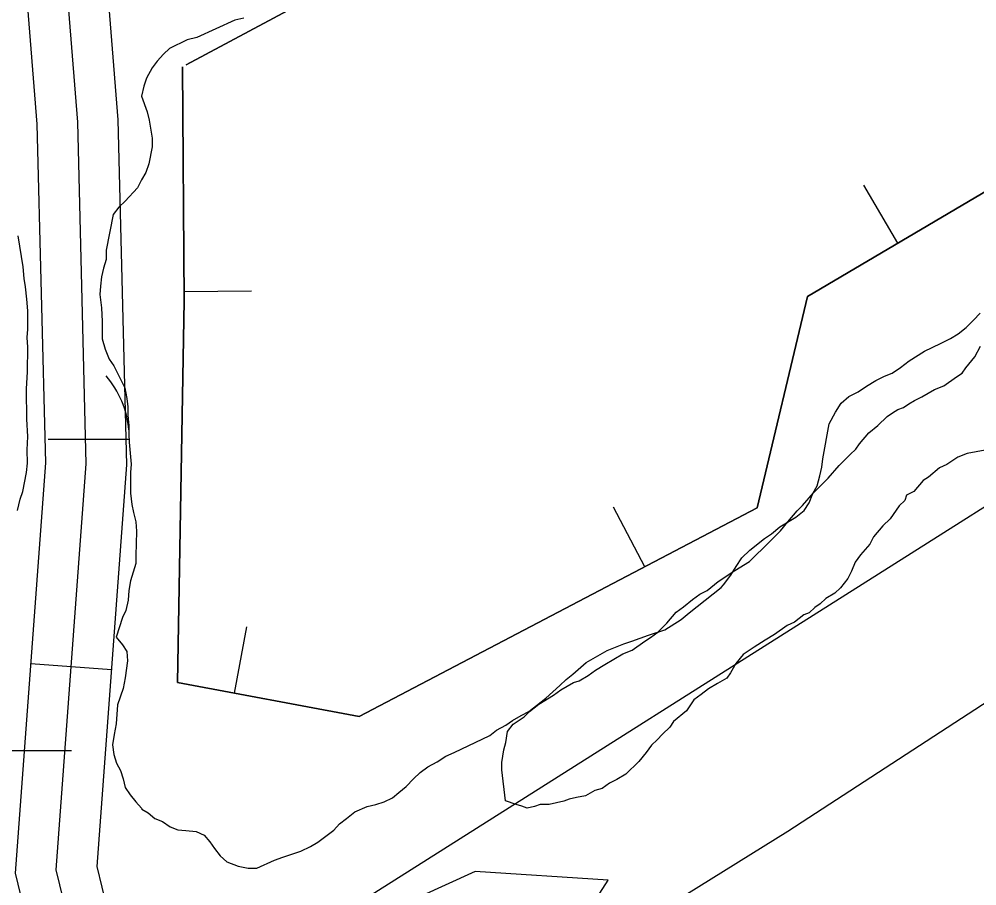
# Model space of a CAD drawing. Extents: x 3281947 to 3319794, y 715894 to 741249.
# Drawn here: x 3305967.4 to 3306322.5, y 727666 to 727987.4 of the extents above; entities that cross this region are included whole.
import ezdxf

# ---------------------------------------------------------------- set-up
doc = ezdxf.new("R2010")
doc.units = 0
for name, color, linetype in [('V-BORW-LINE', 7, 'Continuous'), ('V-LEVE-TOET', 7, 'Continuous'), ('V-ROAD-CNTR', 7, 'Continuous'), ('V-SITE-VEGE', 7, 'Continuous'), ('V-WETL-SWMP', 7, 'Continuous')]:
    doc.layers.add(name, color=color, linetype=linetype)

msp = doc.modelspace()

# ---------------------------------------------------------------- linework, layer by layer
at = {"layer": 'V-BORW-LINE'}
for p, q in [((3306293.25, 727904.31), (3306280.54, 727925.84)), ((3306028.6, 727886.45), (3306053.6, 727886.63)), ((3306199.39, 727784.27), (3306187.78, 727806.42)), ((3306047.24, 727737.42), (3306051.83, 727761.99))]:
    msp.add_line(p, q, dxfattribs=at)
for points in [[(3306029.34, 727970.47), (3306117.44, 728017.65), (3306265.52, 728088.36), (3306364.42, 728132.55)], [(3306364.42, 728132.55), (3306265.52, 728088.36), (3306117.44, 728017.65), (3306029.34, 727970.47)], [(3306431.25, 727985.79), (3306259.71, 727884.51), (3306241.09, 727806.12), (3306093.47, 727728.78), (3306026.12, 727741.37), (3306028.63, 727882.93), (3306028.02, 727969.75)], [(3306028.02, 727969.75), (3306028.63, 727882.93), (3306026.12, 727741.37), (3306093.47, 727728.78), (3306241.09, 727806.12), (3306259.71, 727884.51), (3306431.25, 727985.79)]]:
    msp.add_lwpolyline(points, dxfattribs=at)
at = {"layer": 'V-LEVE-TOET'}
msp.add_lwpolyline([(3308156.28, 728799.56), (3308034.78, 728748.74), (3307960.77, 728715.52), (3307876.27, 728678.94), (3307842.69, 728663.36), (3307819.6, 728650.94), (3307773.4, 728625.54), (3307699.92, 728586.23), (3307630.24, 728545.95), (3307483.42, 728460.29), (3307334.28, 728369.31), (3307166.62, 728265.71), (3307029.92, 728185.88), (3306875.58, 728084.1), (3306726.07, 727994.07), (3306564.86, 727887.77), (3306393.93, 727778.28), (3306252.4, 727686.12), (3306172.76, 727636.57)], dxfattribs=at)
at = {"layer": 'V-ROAD-CNTR'}
msp.add_line((3305971.79, 727748.38), (3306001.71, 727746.17), dxfattribs=at)
for points in [[(3305967.26, 727190.95), (3305979.4, 727266.73), (3306012.11, 727427.05), (3306044.94, 727476.2), (3306159.45, 727654.75), (3306139.24, 727656.06), (3306111.19, 727643.35), (3306046.36, 727622.91), (3305989.39, 727638), (3305981.2, 727671.95), (3305992.29, 727822.49), (3305989.13, 727949.21), (3305981.01, 728050.86), (3305955.99, 728124.09)], [(3306070.26, 727487.9), (3306185.81, 727668.08), (3306136.46, 727671.27), (3306105.82, 727657.38), (3306046, 727638.52), (3306001.88, 727650.21), (3305996.34, 727673.19), (3306007.31, 727822.13), (3306004.12, 727950), (3305995.81, 728053.93), (3305973.11, 728120.38)], [(3306128.9, 727634.91), (3306116.56, 727629.32), (3306046.73, 727607.29), (3305976.91, 727625.79), (3305966.07, 727670.71), (3305977.28, 727822.86), (3305974.15, 727948.43), (3305966.21, 728047.79), (3305943.06, 728115.54)]]:
    msp.add_lwpolyline(points, dxfattribs=at)
at = {"layer": 'V-SITE-VEGE'}
for points in [[(3306147.71, 727697.55), (3306146.42, 727709.05), (3306146.44, 727711.75), (3306147.15, 727716.48), (3306147.84, 727719.18), (3306148.54, 727723.23), (3306150.58, 727725.93), (3306154.66, 727728.6), (3306156.7, 727730.62), (3306160.09, 727733.31), (3306165.52, 727736.65), (3306168.24, 727738.66), (3306172.99, 727741.34), (3306175.02, 727742), (3306178.41, 727744.01), (3306181.13, 727746.02), (3306184.52, 727748.03), (3306187.91, 727750.03), (3306191.3, 727752.04), (3306194.69, 727753.37), (3306199.45, 727756.72), (3306201.48, 727758.07), (3306204.2, 727760.08), (3306207.6, 727763.44), (3306211, 727767.47), (3306213.72, 727769.48), (3306217.12, 727772.17), (3306219.83, 727774.18), (3306222.55, 727775.51), (3306226.62, 727778.87), (3306232.73, 727782.89), (3306238.16, 727786.23), (3306240.2, 727788.25), (3306243.6, 727791.61), (3306246.32, 727794.3), (3306249.72, 727797.66), (3306252.45, 727801.02), (3306255.85, 727805.05), (3306257.89, 727807.07), (3306261.98, 727811.78), (3306264.7, 727814.46), (3306267.42, 727817.15), (3306271.5, 727821.86), (3306275.58, 727825.89), (3306277.62, 727827.91), (3306278.99, 727829.93), (3306282.4, 727833.96), (3306285.79, 727836.65), (3306289.19, 727840), (3306291.23, 727841.34), (3306293.26, 727842.68), (3306295.29, 727843.35), (3306297.33, 727844.69), (3306299.37, 727846.02), (3306302.08, 727847.36), (3306306.83, 727850.04), (3306310.22, 727851.37), (3306314.97, 727854.72), (3306317.01, 727856.06), (3306318.37, 727858.08), (3306321.78, 727862.11), (3306323.83, 727866.15)], [(3306325.62, 727827.61), (3306318.85, 727826.3), (3306315.46, 727824.97), (3306311.39, 727822.29), (3306308.68, 727820.95), (3306304.6, 727817.6), (3306302.56, 727816.26), (3306299.16, 727812.22), (3306296.45, 727810.89), (3306295.76, 727808.86), (3306293.72, 727806.85), (3306290.31, 727802.14), (3306287.59, 727799.45), (3306284.19, 727795.42), (3306282.82, 727792.72), (3306279.41, 727788.68), (3306277.37, 727785.99), (3306276, 727782.62), (3306274.63, 727779.93), (3306271.9, 727776.56), (3306269.86, 727774.55), (3306266.47, 727772.54), (3306264.43, 727770.53), (3306262.39, 727769.18), (3306260.35, 727767.17), (3306258.32, 727766.51), (3306254.92, 727763.82), (3306252.21, 727762.49), (3306247.46, 727759.14), (3306244.07, 727757.13), (3306239.99, 727754.45), (3306235.92, 727751.77), (3306233.2, 727748.4), (3306231.15, 727745.04), (3306229.78, 727743.02), (3306226.39, 727741.01), (3306223, 727739), (3306220.28, 727736.99)], [(3306220.28, 727736.99), (3306217.56, 727734.98), (3306214.83, 727730.94), (3306210.08, 727726.92), (3306208.72, 727724.89), (3306205.99, 727722.21), (3306203.95, 727720.19), (3306201.91, 727718.18), (3306199.87, 727715.48), (3306197.15, 727712.12), (3306192.38, 727707.42), (3306188.99, 727705.41), (3306186.28, 727704.07), (3306183.56, 727702.06), (3306180.85, 727701.4), (3306177.46, 727699.4), (3306174.08, 727698.74), (3306171.37, 727698.08), (3306169.34, 727697.42), (3306166.63, 727696.76), (3306163.92, 727696.1), (3306160.54, 727696.12), (3306158.51, 727695.45), (3306155.8, 727694.8), (3306153.78, 727695.48), (3306151.75, 727696.17), (3306147.71, 727697.55)]]:
    msp.add_lwpolyline(points, dxfattribs=at)
at = {"layer": 'V-WETL-SWMP'}
for p, q in [((3305978.21, 727831.6), (3306008.19, 727831.6)), ((3305954.8, 727716.17), (3305986.8, 727716.17))]:
    msp.add_line(p, q, dxfattribs=at)
for points in [[(3306050.68, 727987.74), (3306047.44, 727987), (3306033.33, 727980.62), (3306029.71, 727979.69), (3306023.22, 727976.5), (3306020.92, 727974.42), (3306018.62, 727971.77), (3306016.71, 727969.31), (3306014.59, 727965.52), (3306013.62, 727962.48), (3306012.84, 727958.87), (3306014.9, 727952.96), (3306015.64, 727949.91), (3306016.74, 727943.24), (3306016.72, 727940.01), (3306015.54, 727933.74), (3306014.38, 727930.51), (3306012.84, 727927.86), (3306011.3, 727924.82), (3306006.7, 727919.91), (3306004.41, 727917.64), (3306002.3, 727914.99), (3305999.74, 727901.69), (3305999.72, 727898.26), (3305998.75, 727895.03), (3305997.97, 727891.8), (3305997.57, 727888.38), (3305997.36, 727885.34), (3305997.9, 727880.39), (3305998.25, 727875.25), (3305998.21, 727868.78), (3305999.33, 727864.97), (3306000.83, 727861.35), (3306002.52, 727858.86), (3306006.66, 727850.66), (3306007.4, 727846.66), (3306007.76, 727843.61), (3306007.74, 727840.57), (3306008.1, 727836.57), (3306008.08, 727833.53), (3306008.25, 727830.48), (3306008.96, 727822.3), (3306008.75, 727819.26), (3306008.7, 727811.65), (3306009.25, 727807.46), (3306009.8, 727804.41), (3306010.73, 727800.98), (3306010.9, 727797.56), (3306010.87, 727792.8), (3306010.66, 727788.62), (3306010.64, 727785.57), (3306008.7, 727779.12), (3306008.1, 727775.51)], [(3305786.61, 727465.71), (3306499.4, 727916.65)], [(3305966.81, 727805.24), (3305967.79, 727809.42), (3305968.76, 727812.27), (3305970.13, 727819.3), (3305970.53, 727822.72), (3305970.37, 727827.67), (3305970.59, 727832.62), (3305970.25, 727839.09), (3305970.27, 727842.51), (3305970.11, 727846.51), (3305970.13, 727850.31), (3305970.55, 727856.59), (3305970.61, 727865.72), (3305970.44, 727869.33), (3305970.65, 727872.38), (3305970.69, 727879.22), (3305970.33, 727883.6), (3305969.79, 727888.17), (3305969.24, 727891.22), (3305968.89, 727895.6), (3305968.34, 727899.4), (3305967.05, 727907.02)], [(3306285, 727853.33), (3306288.24, 727855.02), (3306291.1, 727856.15), (3306294.16, 727858.22), (3306297.41, 727860.68), (3306303.14, 727864.26), (3306309.05, 727867.07), (3306312.68, 727868.95), (3306315.54, 727870.65), (3306318.6, 727873.1), (3306321.28, 727875.75), (3306323.77, 727878.4)], [(3306008.1, 727775.51), (3306007.89, 727771.89), (3306006.92, 727768.09), (3306005.76, 727765.44), (3306003.43, 727758.22), (3306005.7, 727755.35), (3306007.39, 727752.87), (3306007.56, 727749.45), (3306006.76, 727743.17), (3306005.98, 727739.18), (3306003.85, 727733.11), (3306003.42, 727726.07), (3306002.64, 727722.08), (3306002.04, 727718.28), (3306002.59, 727714.66), (3306003.52, 727711.42), (3306005.03, 727708.75), (3306005.96, 727705.7), (3306006.7, 727702.46), (3306008.59, 727699.79), (3306010.67, 727697.11), (3306012.75, 727694.82), (3306012.93, 727694.43), (3306015.21, 727693.09), (3306017.67, 727690.98), (3306020.52, 727689.82), (3306023.36, 727687.9), (3306026.2, 727686.74), (3306029.25, 727686.53), (3306033.05, 727686.13), (3306036.08, 727684.78), (3306038.16, 727682.29), (3306039.86, 727679.81), (3306041.93, 727677.13), (3306044.39, 727674.84), (3306048.57, 727673.29), (3306052.37, 727672.51), (3306055.6, 727672.48), (3306062.09, 727675.49), (3306065.14, 727676.61), (3306071.81, 727678.85), (3306075.44, 727680.54), (3306078.11, 727682.24), (3306084.04, 727686.58), (3306086.14, 727689.04), (3306088.82, 727690.93), (3306091.88, 727693.38), (3306096.46, 727695.44), (3306099.69, 727696.19), (3306102.74, 727697.12), (3306105.8, 727698.62), (3306108.21, 727700.6), (3306110.96, 727702.78), (3306113.64, 727705.61), (3306116.13, 727708.07), (3306118.99, 727710.15), (3306122.43, 727712.03), (3306125.68, 727714.1), (3306128.73, 727715.41), (3306141.89, 727721.8), (3306144.38, 727723.69), (3306147.81, 727725.57), (3306150.3, 727727.27), (3306153.54, 727729.15), (3306156.41, 727730.65), (3306162.71, 727735.56), (3306167.88, 727740.29), (3306170.18, 727742.55), (3306172.66, 727744.44), (3306177.63, 727748.79), (3306185.46, 727753.3), (3306191.56, 727755.74), (3306194.61, 727756.67), (3306200.71, 727758.92), (3306206.81, 727760.97), (3306212.93, 727764.74), (3306215.79, 727767.2), (3306227.65, 727776.64), (3306228.6, 727777.58), (3306231.29, 727781.18), (3306233.21, 727784.4), (3306235.32, 727787.62), (3306238.38, 727790.46), (3306243.74, 727794.8), (3306246.41, 727796.5), (3306249.47, 727799.14), (3306255.39, 727802.72), (3306258.45, 727805.17), (3306260.37, 727808.02), (3306261.72, 727811.43), (3306263.26, 727814.28), (3306264.24, 727818.07), (3306265.02, 727821.3), (3306265.42, 727824.34), (3306267.78, 727837.27), (3306270.09, 727841.63), (3306272.2, 727845.04), (3306275.07, 727847.49), (3306278.5, 727849.19), (3306281.56, 727851.26), (3306285, 727853.33)]]:
    msp.add_lwpolyline(points, dxfattribs=at)
msp.add_arc((3305972.97, 727832.07), 35.25, 4.872, 40.7718, dxfattribs=at)

doc.saveas('drawing.dxf')
